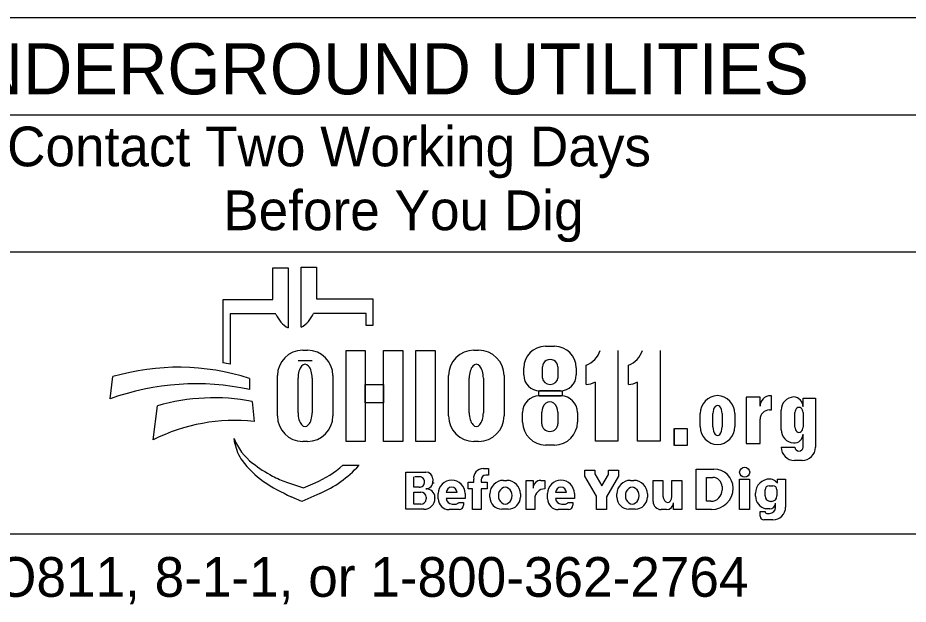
# Model space of a CAD drawing. Extents: x -22 to 431, y -18 to 160.
# Drawn here: x 3.385 to 7.352, y 2.789 to 5.402 of the extents above; entities that cross this region are included whole.
import ezdxf

# ---------------------------------------------------------------- set-up
doc = ezdxf.new("R2010")
doc.units = 0
doc.layers.add('GM_X_Minor_Lake', color=7, linetype='Continuous')
doc.layers.add('GM_X_Section', color=7, linetype='Continuous')

msp = doc.modelspace()

# ---------------------------------------------------------------- linework, layer by layer
at = {"layer": 'GM_X_Section'}
for p, q in [((8.1825, 5.4017), (2.8063, 5.4017)), ((2.8063, 4.9696), (8.1825, 4.9696)), ((2.8063, 4.3581), (8.1825, 4.3581)), ((4.5217, 4.1468), (4.5217, 4.2879)), ((4.5217, 4.2879), (4.5895, 4.2879)), ((4.5895, 4.2879), (4.5895, 4.0196)), ((4.6473, 4.0225), (4.6473, 4.2908)), ((4.6473, 4.2908), (4.7151, 4.2908)), ((4.7151, 4.2908), (4.7151, 4.1498)), ((4.2991, 3.8636), (4.2991, 4.1468)), ((4.2991, 4.1468), (4.5217, 4.1468)), ((4.7151, 4.1498), (4.9672, 4.1498)), ((4.9672, 4.1498), (4.9672, 4.0311)), ((4.331, 4.0818), (4.331, 3.858)), ((4.5348, 4.0818), (4.331, 4.0818)), ((4.9377, 4.0847), (4.702, 4.0847)), ((4.9377, 4.0311), (4.9377, 4.0847)), ((4.9672, 4.0311), (4.9377, 4.0311)), ((5.7355, 3.9379), (5.7769, 3.9379)), ((4.6545, 3.9202), (4.6754, 3.9202)), ((5.4173, 3.9202), (5.4383, 3.9202)), ((6.0588, 3.9196), (6.0588, 3.5148)), ((6.2471, 3.9196), (6.2471, 3.5148)), ((4.6966, 3.8733), (4.6336, 3.8733)), ((5.9176, 3.7669), (5.9176, 3.8532)), ((6.1059, 3.7669), (6.1059, 3.8532)), ((5.639, 3.8106), (5.639, 3.8413)), ((5.7227, 3.7962), (5.7227, 3.8459)), ((5.7912, 3.8459), (5.7912, 3.7962)), ((5.8735, 3.8413), (5.8735, 3.8106)), ((3.7964, 3.7038), (3.8083, 3.8027)), ((4.4171, 3.7945), (4.4171, 3.7453)), ((4.5413, 3.6273), (4.5413, 3.807)), ((4.6335, 3.6418), (4.6335, 3.7965)), ((4.6965, 3.7965), (4.6965, 3.6418)), ((4.7886, 3.807), (4.7886, 3.6273)), ((5.3042, 3.6273), (5.3042, 3.807)), ((5.3964, 3.6418), (5.3964, 3.7965)), ((5.4594, 3.7965), (5.4594, 3.6418)), ((5.5514, 3.807), (5.5514, 3.6273)), ((5.9585, 3.5148), (5.9585, 3.7787)), ((6.1468, 3.5148), (6.1468, 3.7787)), ((5.8026, 3.7398), (5.7098, 3.7398)), ((4.4297, 3.6925), (4.4376, 3.6027)), ((5.7075, 3.7166), (5.8054, 3.7166)), ((6.6921, 3.7107), (6.6303, 3.7107)), ((6.6303, 3.7107), (6.6303, 3.5046)), ((6.6921, 3.6709), (6.6921, 3.7107)), ((6.7436, 3.7173), (6.7386, 3.7173)), ((6.7436, 3.6542), (6.7436, 3.7173)), ((6.8838, 3.6676), (6.8838, 3.7068)), ((6.8838, 3.7068), (6.9389, 3.7068)), ((6.9389, 3.7068), (6.9389, 3.4881)), ((3.9885, 3.521), (4.0071, 3.673)), ((6.7339, 3.6542), (6.7436, 3.6542)), ((6.7865, 3.5658), (6.7865, 3.6539)), ((5.6343, 3.6003), (5.6343, 3.6434)), ((5.7197, 3.5928), (5.7197, 3.6445)), ((5.7916, 3.6445), (5.7916, 3.5928)), ((5.8786, 3.6434), (5.8786, 3.6003)), ((6.4254, 3.5803), (6.4254, 3.6377)), ((6.4823, 3.5793), (6.4823, 3.6377)), ((6.523, 3.6377), (6.523, 3.5793)), ((6.5799, 3.6377), (6.5799, 3.5803)), ((6.6921, 3.5046), (6.6921, 3.6125)), ((6.8477, 3.5776), (6.8477, 3.6421)), ((6.8838, 3.6421), (6.8838, 3.5776)), ((6.3079, 3.5718), (6.3079, 3.4958)), ((6.8838, 3.4881), (6.8838, 3.5468)), ((4.3524, 3.5047), (4.3485, 3.5274)), ((4.6754, 3.5142), (4.6545, 3.5142)), ((5.4383, 3.5142), (5.4173, 3.5142)), ((5.7762, 3.4979), (5.7367, 3.4979)), ((6.0588, 3.5148), (5.9585, 3.5148)), ((6.2471, 3.5148), (6.1468, 3.5148)), ((6.6303, 3.5046), (6.6921, 3.5046)), ((6.7865, 3.4881), (6.8477, 3.4881)), ((6.8798, 3.4289), (6.8457, 3.4289)), ((4.8335, 3.4087), (4.9061, 3.4087)), ((5.1134, 3.2117), (5.1134, 3.3771)), ((5.1134, 3.3771), (5.2034, 3.3771)), ((5.4582, 3.3932), (5.4828, 3.3932)), ((5.4828, 3.3932), (5.4828, 3.3642)), ((5.9111, 3.3862), (5.9564, 3.3862)), ((5.9111, 3.359), (5.9111, 3.3862)), ((5.9564, 3.3862), (5.9564, 3.369)), ((6.0163, 3.367), (6.0163, 3.3862)), ((6.0163, 3.3862), (6.0616, 3.3862)), ((6.0616, 3.3862), (6.0616, 3.359)), ((6.4075, 3.3907), (6.4863, 3.3907)), ((6.4075, 3.2102), (6.4075, 3.3907)), ((5.1488, 3.3094), (5.1488, 3.3561)), ((5.1807, 3.3561), (5.1538, 3.3561)), ((5.2335, 3.347), (5.2335, 3.337)), ((5.4161, 3.332), (5.4161, 3.3452)), ((5.4492, 3.3427), (5.4492, 3.332)), ((5.4828, 3.3635), (5.47, 3.3635)), ((5.5483, 3.3403), (5.5637, 3.3403)), ((5.6498, 3.2102), (5.6498, 3.3401)), ((5.6498, 3.3401), (5.6809, 3.3401)), ((5.6809, 3.3401), (5.6809, 3.3061)), ((5.7154, 3.3401), (5.7329, 3.3401)), ((5.7329, 3.3401), (5.7329, 3.3026)), ((5.9633, 3.2693), (5.9111, 3.359)), ((5.9564, 3.369), (5.9869, 3.3166)), ((5.9869, 3.3166), (6.0163, 3.367)), ((6.0616, 3.359), (6.0084, 3.2675)), ((6.1143, 3.3403), (6.1297, 3.3403)), ((6.2157, 3.3403), (6.2597, 3.3403)), ((6.2157, 3.246), (6.2157, 3.3403)), ((6.2597, 3.3403), (6.2597, 3.2704)), ((6.2994, 3.2682), (6.2994, 3.3403)), ((6.2994, 3.3403), (6.3433, 3.3403)), ((6.3433, 3.3403), (6.3433, 3.2102)), ((6.4531, 3.2474), (6.4531, 3.3537)), ((6.4531, 3.3537), (6.4815, 3.3537)), ((6.6006, 3.3456), (6.6456, 3.3456)), ((6.6006, 3.2102), (6.6006, 3.3456)), ((6.6456, 3.3456), (6.6456, 3.2102)), ((6.7589, 3.3386), (6.7698, 3.3301)), ((6.7698, 3.3461), (6.8062, 3.3461)), ((6.7698, 3.3301), (6.7698, 3.3461)), ((6.7698, 3.3461), (6.8062, 3.3461)), ((6.8062, 3.3461), (6.8062, 3.2214)), ((4.5825, 3.3323), (4.6576, 3.3064)), ((4.6576, 3.3064), (4.7095, 3.3289)), ((5.1734, 3.3094), (5.1488, 3.3094)), ((5.3917, 3.303), (5.3917, 3.332)), ((5.3917, 3.332), (5.4161, 3.332)), ((5.4106, 3.303), (5.3917, 3.303)), ((5.4106, 3.2102), (5.4106, 3.303)), ((5.4492, 3.332), (5.4764, 3.332)), ((5.4764, 3.303), (5.4492, 3.303)), ((5.4492, 3.303), (5.4492, 3.2102)), ((5.4764, 3.332), (5.4764, 3.303)), ((6.5228, 3.3124), (6.5228, 3.2973)), ((6.7145, 3.2712), (6.7145, 3.2981)), ((6.733, 3.3166), (6.7491, 3.3166)), ((6.7676, 3.2981), (6.7676, 3.2712)), ((4.65, 3.2469), (4.6028, 3.2677)), ((4.7301, 3.2817), (4.65, 3.2469)), ((5.1488, 3.2342), (5.1488, 3.2885)), ((5.1488, 3.2885), (5.1811, 3.2885)), ((5.204, 3.2655), (5.204, 3.2575)), ((5.2437, 3.2619), (5.2437, 3.2614)), ((5.2583, 3.2582), (5.2583, 3.2815)), ((5.3425, 3.2865), (5.2938, 3.2865)), ((5.3779, 3.2591), (5.2939, 3.2591)), ((5.3779, 3.2815), (5.3779, 3.2591)), ((5.4878, 3.2662), (5.4878, 3.2799)), ((5.6241, 3.2799), (5.6241, 3.2662)), ((5.6884, 3.2584), (5.6884, 3.2102)), ((5.7452, 3.2582), (5.7452, 3.2815)), ((5.8295, 3.2865), (5.7807, 3.2865)), ((5.8648, 3.2591), (5.7808, 3.2591)), ((5.8648, 3.2815), (5.8648, 3.2591)), ((5.9633, 3.2102), (5.9633, 3.2693)), ((6.0084, 3.2675), (6.0084, 3.2102)), ((6.0538, 3.2662), (6.0538, 3.2799)), ((6.1901, 3.2799), (6.1901, 3.2662)), ((6.6721, 3.2702), (6.6721, 3.283)), ((5.1808, 3.2342), (5.1488, 3.2342)), ((5.3203, 3.2348), (5.3382, 3.2348)), ((5.349, 3.2418), (5.3704, 3.2418)), ((5.3704, 3.2418), (5.3704, 3.2294)), ((5.8073, 3.2348), (5.8251, 3.2348)), ((5.836, 3.2418), (5.8573, 3.2418)), ((5.8573, 3.2418), (5.8573, 3.2294)), ((6.3058, 3.2102), (6.3058, 3.2406)), ((6.4728, 3.2474), (6.4531, 3.2474)), ((6.7432, 3.2468), (6.7389, 3.2468)), ((6.7611, 3.2201), (6.7611, 3.2395)), ((5.1939, 3.2117), (5.1134, 3.2117)), ((5.3511, 3.2102), (5.3063, 3.2102)), ((5.4492, 3.2102), (5.4106, 3.2102)), ((5.57, 3.2121), (5.5419, 3.2121)), ((5.6884, 3.2102), (5.6498, 3.2102)), ((5.838, 3.2102), (5.7933, 3.2102)), ((6.0084, 3.2102), (5.9633, 3.2102)), ((6.136, 3.2121), (6.1079, 3.2121)), ((6.2754, 3.2102), (6.2516, 3.2102)), ((6.3433, 3.2102), (6.3058, 3.2102)), ((6.4753, 3.2102), (6.4075, 3.2102)), ((6.6456, 3.2102), (6.6006, 3.2102)), ((6.693, 3.1806), (6.693, 3.2022)), ((6.693, 3.2022), (6.7145, 3.2022)), ((6.7354, 3.2137), (6.7181, 3.2137)), ((6.7231, 3.1933), (6.7343, 3.1933)), ((6.7489, 3.1641), (6.7096, 3.1641)), ((8.1825, 3.0999), (2.8063, 3.0999))]:
    msp.add_line(p, q, dxfattribs=at)
for points in [[(4.8473, 3.9188), (4.9333, 3.9188), (4.9333, 3.5141), (4.8473, 3.5141)], [(5.0145, 3.9188), (5.1004, 3.9188), (5.1004, 3.5141), (5.0145, 3.5141)], [(5.1578, 3.9188), (5.2448, 3.9188), (5.2448, 3.5141), (5.1578, 3.5141)], [(4.9333, 3.7672), (5.0145, 3.7672), (5.0145, 3.6862), (4.9333, 3.6862)], [(5.7071, 3.7398), (5.8104, 3.7398), (5.8104, 3.7164), (5.7071, 3.7164)], [(6.311, 3.5718), (6.3667, 3.5718), (6.3667, 3.4958), (6.311, 3.4958)]]:
    msp.add_lwpolyline(points, close=True, dxfattribs=at)
msp.add_circle((6.6237, 3.3764), 0.0224, dxfattribs=at)
for centre, radius, start, end in [((4.6504, 4.1283), 0.1246, 201.9296, 240.7469), ((4.5864, 4.1312), 0.1246, 299.2531, 338.0704), ((5.7355, 3.8413), 0.0965, 90, 180), ((5.7769, 3.8413), 0.0965, 0, 90), ((4.6545, 3.807), 0.1132, 90, 180), ((4.6754, 3.807), 0.1132, 0, 90), ((5.4173, 3.807), 0.1132, 90, 180), ((5.4383, 3.807), 0.1132, 0, 90), ((5.8747, 3.9565), 0.1119, 292.5572, 340.7355), ((6.063, 3.9565), 0.1119, 292.5572, 340.7355), ((4.137, 2.8403), 1.0361, 79.2074, 81.0007), ((4.0993, 2.8083), 1.0361, 72.1402, 106.3144), ((5.7098, 3.8106), 0.0708, 180, 270), ((5.8026, 3.8106), 0.0708, 270, 0), ((4.1791, 2.6424), 1.1283, 77.8238, 109.8274), ((5.9075, 3.8784), 0.1119, 275.1733, 297.0931), ((6.0958, 3.8784), 0.1119, 275.1733, 297.0931), ((4.26, 2.782), 0.9262, 79.44, 105.8467), ((5.7075, 3.6434), 0.0732, 90, 180), ((5.8054, 3.6434), 0.0732, 0, 90), ((6.5063, 3.6377), 0.0809, 92.5886, 180), ((6.499, 3.6377), 0.0809, 0, 87.4114), ((6.7386, 3.6709), 0.0464, 90, 180), ((6.8446, 3.6539), 0.0581, 92.6865, 180), ((6.8395, 3.6676), 0.0444, 0, 86.9262), ((6.7339, 3.6125), 0.0417, 90, 180), ((4.6545, 3.6273), 0.1132, 180, 270), ((4.6754, 3.6273), 0.1132, 270, 0), ((5.4173, 3.6273), 0.1132, 180, 270), ((5.4383, 3.6273), 0.1132, 270, 0), ((4.3511, 2.8032), 0.8042, 83.8248, 116.8021), ((5.7367, 3.6003), 0.1024, 180, 270), ((5.7762, 3.6003), 0.1024, 270, 0), ((6.5063, 3.5803), 0.0809, 180, 267.4114), ((6.499, 3.5803), 0.0809, 272.5886, 0), ((6.8451, 3.5658), 0.0586, 180, 265.7132), ((6.8443, 3.5468), 0.0395, 264.7825, 0), ((4.5856, 3.6186), 0.254, 201.0457, 232.5314), ((4.5312, 3.5352), 0.1813, 189.6817, 216.0884), ((6.8457, 3.4881), 0.0592, 180, 270), ((6.8798, 3.4881), 0.0592, 270, 0), ((4.7002, 3.6584), 0.3906, 216.0884, 235.7167), ((4.8292, 3.9364), 0.6544, 232.5314, 241.794), ((4.5281, 3.747), 0.4557, 293.4582, 312.0712), ((4.5281, 3.747), 0.5072, 293.4582, 317.8286), ((5.2034, 3.347), 0.0301, 0, 90), ((5.4582, 3.3508), 0.0424, 90, 187.5187), ((6.4863, 3.3044), 0.0863, 0.9944, 90), ((4.9109, 3.9674), 0.7645, 235.7167, 246.2325), ((4.7214, 3.7355), 0.4264, 241.794, 250.9821), ((5.1734, 3.3331), 0.0237, 270, 2.0582), ((5.1757, 3.3347), 0.0214, 357.8325, 90), ((5.203, 3.3334), 0.0308, 270, 6.6529), ((5.3181, 3.2815), 0.0598, 0, 180), ((5.47, 3.3427), 0.0208, 90, 180), ((5.5483, 3.2799), 0.0605, 90, 180), ((5.5637, 3.2799), 0.0605, 0, 90), ((5.7149, 3.3061), 0.034, 89.2449, 180), ((5.805, 3.2815), 0.0598, 0, 180), ((6.1143, 3.2799), 0.0605, 90, 180), ((6.1297, 3.2799), 0.0605, 0, 90), ((6.4815, 3.3124), 0.0413, 0, 90), ((6.7352, 3.283), 0.0631, 89.0934, 180), ((6.737, 3.3103), 0.0358, 52.1415, 91.2046), ((5.2031, 3.2621), 0.0406, 4.0748, 90), ((5.2163, 3.3316), 0.0222, 347.4023, 0), ((5.3182, 3.2853), 0.0244, 2.9632, 177.0368), ((5.7326, 3.2584), 0.0442, 89.6033, 180), ((5.8051, 3.2853), 0.0244, 2.9632, 177.0368), ((6.4728, 3.2973), 0.05, 270, 0), ((6.4753, 3.3075), 0.0973, 270, 359.0635), ((6.733, 3.2981), 0.0185, 90, 180), ((6.7491, 3.2981), 0.0185, 0, 90), ((5.1808, 3.2575), 0.0233, 270, 0), ((5.1811, 3.2655), 0.0229, 0, 90), ((5.1939, 3.2614), 0.0498, 270, 0), ((5.202, 3.2619), 0.0417, 0, 11.7502), ((5.3063, 3.2582), 0.048, 180, 270), ((5.3203, 3.2614), 0.0266, 184.827, 270), ((5.5419, 3.2662), 0.0541, 180, 270), ((5.57, 3.2662), 0.0541, 270, 0), ((5.7933, 3.2582), 0.048, 180, 270), ((5.8073, 3.2614), 0.0266, 184.827, 270), ((6.1079, 3.2662), 0.0541, 180, 270), ((6.136, 3.2662), 0.0541, 270, 0), ((6.7299, 3.2702), 0.0577, 180, 258.2203), ((6.7389, 3.2712), 0.0244, 180, 270), ((6.7432, 3.2712), 0.0244, 270, 0), ((5.3382, 3.2467), 0.0119, 270, 335.9979), ((5.3511, 3.2294), 0.0193, 270, 0), ((5.8251, 3.2467), 0.0119, 270, 335.9979), ((5.838, 3.2294), 0.0193, 270, 0), ((6.2516, 3.246), 0.0359, 180, 270), ((6.2754, 3.2406), 0.0304, 270, 0), ((6.7343, 3.2201), 0.0268, 270, 0), ((6.7354, 3.2394), 0.0257, 270, 0), ((6.7489, 3.2214), 0.0573, 270, 0), ((6.7096, 3.1806), 0.0166, 180, 270), ((6.7231, 3.2019), 0.00863, 180, 270)]:
    msp.add_arc(centre, radius, start, end, dxfattribs=at)
for centre, major_axis, ratio, start_param, end_param in [((4.665, 3.7965), (0, 0.0612), 0.514403, 4.712389, 7.853982), ((5.4279, 3.7965), (0, 0.0612), 0.514403, 4.712389, 7.853982), ((5.7569, 3.8459), (0.0343, 0), 0.969373, 0, 3.141593), ((5.7569, 3.7962), (0.0343, 0), 0.818453, 3.141593, 6.283185), ((5.7556, 3.6445), (0, 0.0453), 0.794529, 4.712389, 7.853982), ((6.5027, 3.6377), (0, 0.0368), 0.553236, 4.712389, 7.853982), ((6.8657, 3.6421), (0, 0.0233), 0.777179, 4.712389, 7.853982), ((4.665, 3.6418), (0, 0.0612), 0.514403, 1.570796, 4.712389), ((5.4279, 3.6418), (0, 0.0612), 0.514403, 1.570796, 4.712389), ((5.7556, 3.5928), (0.036, 0), 0.959837, 3.141593, 6.283185), ((6.5027, 3.5793), (0, 0.039), 0.522014, 1.570796, 4.712389), ((6.8657, 3.5776), (0, 0.0233), 0.777179, 1.570796, 4.712389), ((6.8657, 3.4881), (0.0181, 0), 0.959012, 3.141593, 6.283185), ((5.5566, 3.273), (0, 0.0366), 0.832186, 4.712389, 7.853982), ((6.1226, 3.273), (0, 0.0366), 0.832186, 4.712389, 7.853982), ((5.5566, 3.273), (0, 0.0382), 0.797287, 1.570796, 4.712389), ((6.1226, 3.273), (0, 0.0382), 0.797287, 1.570796, 4.712389), ((6.2795, 3.2713), (-0.0014, 0.0292), 0.679042, 1.570796, 4.575961)]:
    msp.add_ellipse(centre, major_axis=major_axis, ratio=ratio, start_param=start_param, end_param=end_param, dxfattribs=at)

# ---------------------------------------------------------------- texts
at = {"layer": 'GM_X_Minor_Lake'}
for s, height, p in [('UNDERGROUND UTILITIES', 0.2277, (2.9684, 5.0606)), ('Contact Two Working Days', 0.1771, (3.3371, 4.7399)), ('Before You Dig', 0.1771, (4.3, 4.4553)), ('OHIO811, 8-1-1, or 1-800-362-2764', 0.1771, (2.8625, 2.8215))]:
    msp.add_text(s, height=height, dxfattribs=at).set_placement(p)

doc.saveas('drawing.dxf')
